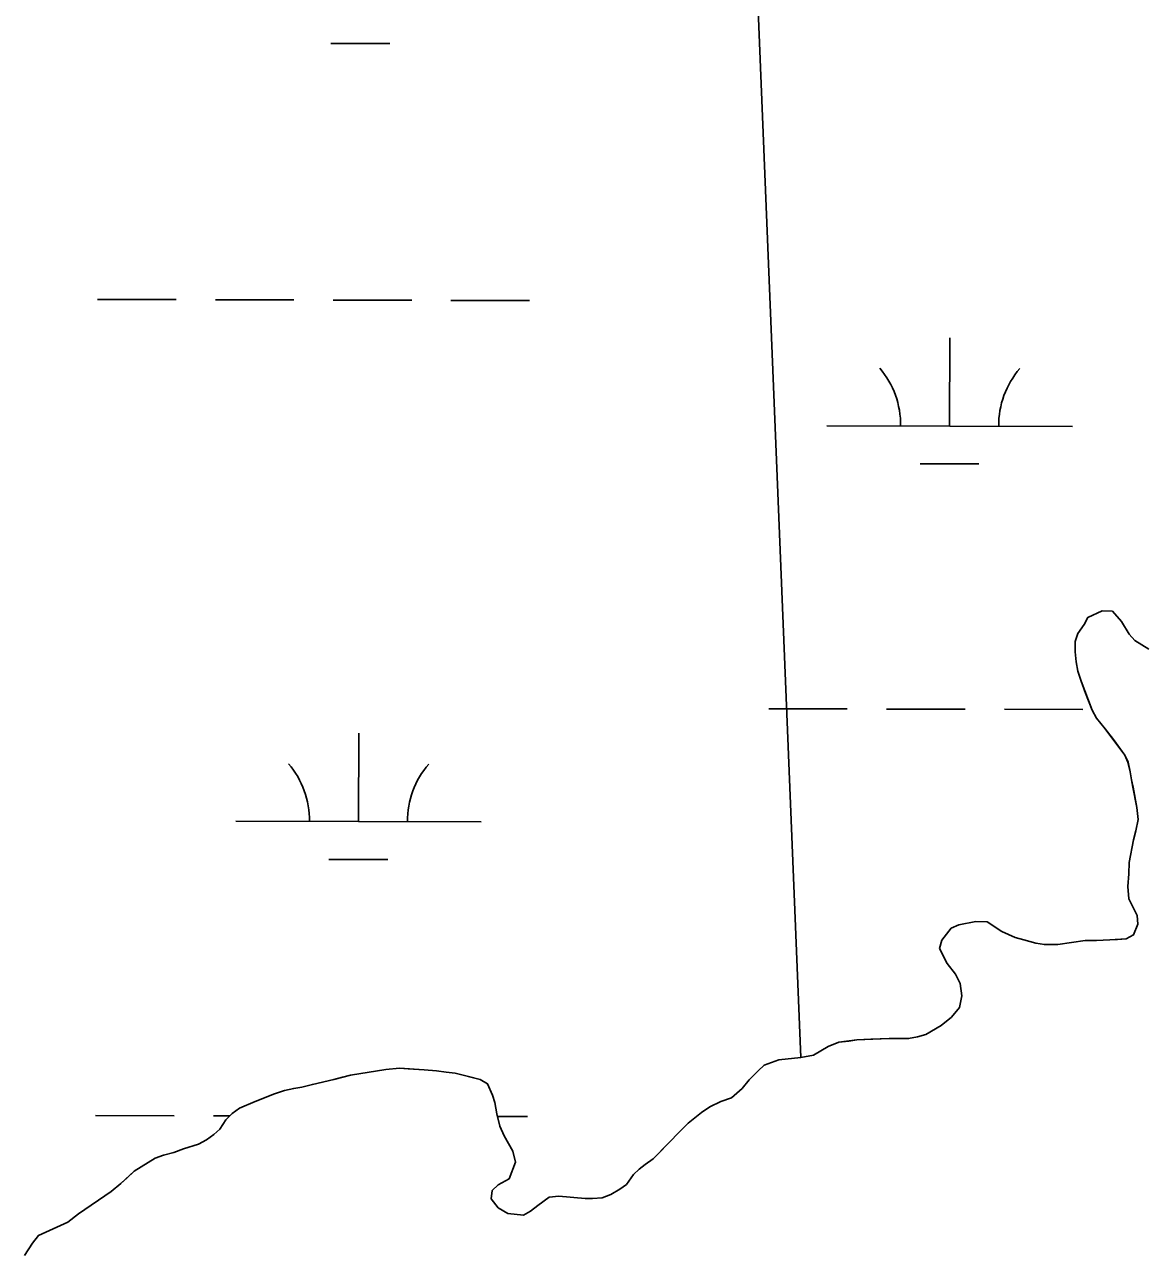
# Model space of a CAD drawing. Extents: x 3172297 to 3210190, y 958463 to 983887.
# Drawn here: x 3188401 to 3188857, y 974646 to 975147 of the extents above; entities that cross this region are included whole.
import ezdxf

# ---------------------------------------------------------------- set-up
doc = ezdxf.new("R2010")
doc.units = 0
for name, color, linetype in [('V-SITE-VEGE', 7, 'Continuous'), ('V-TOPO-SHOR', 7, 'Continuous'), ('V-WETL-SWMP', 7, 'Continuous')]:
    doc.layers.add(name, color=color, linetype=linetype)

msp = doc.modelspace()

# ---------------------------------------------------------------- linework, layer by layer
at = {"layer": 'V-SITE-VEGE'}
for p, q in [((3188832.56, 974902.6), (3188834.08, 974905.46)), ((3188834.08, 974905.46), (3188839.97, 974908.13)), ((3188839.97, 974908.13), (3188844.13, 974907.94)), ((3188844.13, 974907.94), (3188847.88, 974903.8)), ((3188847.88, 974903.8), (3188850.98, 974898.57)), ((3188828.89, 974895.57), (3188829.96, 974898.86)), ((3188829.96, 974898.86), (3188832.56, 974902.6)), ((3188828.92, 974891.41), (3188828.89, 974895.57)), ((3188850.98, 974898.57), (3188853.19, 974895.96)), ((3188853.19, 974895.96), (3188858.9, 974892.49)), ((3188829.39, 974887.26), (3188828.92, 974891.41)), ((3188830.07, 974883.54), (3188829.39, 974887.26)), ((3188831.41, 974879.39), (3188830.07, 974883.54)), ((3188835.87, 974867.6), (3188831.41, 974879.39)), ((3188837.64, 974864.33), (3188835.87, 974867.6)), ((3188841.18, 974859.97), (3188837.64, 974864.33)), ((3188849.13, 974849.3), (3188841.18, 974859.97)), ((3188850.47, 974846.46), (3188849.13, 974849.3)), ((3188851.37, 974842.53), (3188850.47, 974846.46)), ((3188851.83, 974839.25), (3188851.37, 974842.53)), ((3188852.51, 974836.19), (3188851.83, 974839.25)), ((3188854.1, 974827.88), (3188852.51, 974836.19)), ((3188854.57, 974823.07), (3188854.1, 974827.88)), ((3188852.65, 974814.74), (3188853.72, 974818.46)), ((3188853.72, 974818.46), (3188854.57, 974823.07)), ((3188850.96, 974805.53), (3188852.65, 974814.74)), ((3188850.78, 974800.93), (3188850.96, 974805.53)), ((3188850.38, 974795.67), (3188850.78, 974800.93)), ((3188850.85, 974790.64), (3188850.38, 974795.67)), ((3188854.18, 974783.88), (3188850.85, 974790.64)), ((3188854.42, 974780.38), (3188854.18, 974783.88)), ((3188774.56, 974773.92), (3188778.47, 974778.76)), ((3188778.47, 974778.76), (3188781.53, 974780.1)), ((3188781.53, 974780.1), (3188788.52, 974781.46)), ((3188788.52, 974781.46), (3188793.12, 974781.27)), ((3188793.12, 974781.27), (3188799.06, 974777.37)), ((3188852.7, 974775.99), (3188854.42, 974780.38)), ((3188773.71, 974770.41), (3188774.56, 974773.92)), ((3188799.06, 974777.37), (3188804.54, 974775)), ((3188804.54, 974775), (3188808.06, 974773.93)), ((3188808.06, 974773.93), (3188812.88, 974772.65)), ((3188821.86, 974772.05), (3188833.02, 974773.66)), ((3188833.02, 974773.66), (3188837.61, 974773.7)), ((3188837.61, 974773.7), (3188843.08, 974773.95)), ((3188843.08, 974773.95), (3188849.65, 974774.43)), ((3188849.65, 974774.43), (3188852.7, 974775.99)), ((3188776.82, 974764.3), (3188773.71, 974770.41)), ((3188812.88, 974772.65), (3188816.39, 974772.02)), ((3188816.39, 974772.02), (3188821.86, 974772.05)), ((3188780.13, 974759.95), (3188776.82, 974764.3)), ((3188782.13, 974756.24), (3188780.13, 974759.95)), ((3188782.82, 974751.21), (3188782.13, 974756.24)), ((3188781.76, 974746.39), (3188782.82, 974751.21)), ((3188778.5, 974742.42), (3188781.76, 974746.39)), ((3188768.04, 974735.34), (3188774.36, 974739.11)), ((3188774.36, 974739.11), (3188778.5, 974742.42)), ((3188740.03, 974733.18), (3188753.17, 974733.71)), ((3188753.17, 974733.71), (3188761.05, 974733.76)), ((3188761.05, 974733.76), (3188764.76, 974734.45)), ((3188764.76, 974734.45), (3188768.04, 974735.34)), ((3188722.35, 974726.93), (3188728.23, 974730.47)), ((3188728.23, 974730.47), (3188732.6, 974732.25)), ((3188732.6, 974732.25), (3188740.03, 974733.18)), ((3188702.24, 974722.85), (3188708.13, 974725.08)), ((3188708.13, 974725.08), (3188717.1, 974726.02)), ((3188717.1, 974726.02), (3188722.35, 974726.93)), ((3188526.92, 974717.05), (3188533.7, 974718.85)), ((3188533.7, 974718.85), (3188548.13, 974721.13)), ((3188548.13, 974721.13), (3188553.6, 974721.61)), ((3188553.6, 974721.61), (3188563.67, 974721.02)), ((3188563.67, 974721.02), (3188568.71, 974720.62)), ((3188568.71, 974720.62), (3188572.66, 974719.99)), ((3188572.66, 974719.99), (3188576.38, 974719.58)), ((3188576.38, 974719.58), (3188586.47, 974717.02)), ((3188696.15, 974716.9), (3188699.84, 974720.65)), ((3188699.84, 974720.65), (3188702.24, 974722.85)), ((3188506.81, 974712.53), (3188510.53, 974713.43)), ((3188510.53, 974713.43), (3188513.81, 974713.89)), ((3188513.81, 974713.89), (3188518.18, 974715.02)), ((3188518.18, 974715.02), (3188526.92, 974717.05)), ((3188586.47, 974717.02), (3188589.54, 974715.29)), ((3188589.54, 974715.29), (3188591.54, 974710.71)), ((3188688.97, 974709.62), (3188693.32, 974713.38)), ((3188693.32, 974713.38), (3188696.15, 974716.9)), ((3188494.8, 974708.07), (3188502.66, 974711.19)), ((3188502.66, 974711.19), (3188506.81, 974712.53)), ((3188591.54, 974710.71), (3188592.44, 974707.65)), ((3188684.6, 974708.06), (3188688.97, 974709.62)), ((3188482.81, 974700.55), (3188485.42, 974703.19)), ((3188485.42, 974703.19), (3188488.47, 974705.4)), ((3188488.47, 974705.4), (3188494.8, 974708.07)), ((3188592.44, 974707.65), (3188593.35, 974703.06)), ((3188671.31, 974699.21), (3188676.75, 974703.63)), ((3188676.75, 974703.63), (3188680.02, 974705.84)), ((3188680.02, 974705.84), (3188684.6, 974708.06)), ((3188480.43, 974696.81), (3188482.81, 974700.55)), ((3188593.35, 974703.06), (3188594.48, 974698.03)), ((3188667.83, 974695.91), (3188671.31, 974699.21)), ((3188474.99, 974692.39), (3188478.04, 974694.6)), ((3188478.04, 974694.6), (3188480.43, 974696.81)), ((3188594.48, 974698.03), (3188596.26, 974694.1)), ((3188596.26, 974694.1), (3188599.8, 974687.78)), ((3188663.27, 974691.06), (3188667.83, 974695.91)), ((3188461.67, 974687.27), (3188465.6, 974688.82)), ((3188465.6, 974688.82), (3188471.72, 974690.62)), ((3188471.72, 974690.62), (3188474.99, 974692.39)), ((3188656.96, 974684.67), (3188663.27, 974691.06)), ((3188445.52, 974679.71), (3188454.02, 974685.02)), ((3188454.02, 974685.02), (3188457.52, 974686.14)), ((3188457.52, 974686.14), (3188461.67, 974687.27)), ((3188600.93, 974683.41), (3188598.35, 974676.6)), ((3188599.8, 974687.78), (3188600.93, 974683.41)), ((3188653.69, 974682.46), (3188656.96, 974684.67)), ((3188440.08, 974674.64), (3188445.52, 974679.71)), ((3188646.09, 974674.3), (3188648.91, 974678.26)), ((3188648.91, 974678.26), (3188651.3, 974680.47)), ((3188651.3, 974680.47), (3188653.69, 974682.46)), ((3188436.17, 974671.33), (3188440.08, 974674.64)), ((3188593.77, 974674.16), (3188591.38, 974671.74)), ((3188598.35, 974676.6), (3188593.77, 974674.16)), ((3188643.47, 974672.32), (3188646.09, 974674.3)), ((3188422.88, 974662.26), (3188436.17, 974671.33)), ((3188591.38, 974671.74), (3188590.96, 974668.45)), ((3188590.96, 974668.45), (3188593.83, 974664.75)), ((3188610.02, 974665.74), (3188614.6, 974669.05)), ((3188614.6, 974669.05), (3188618.54, 974669.52)), ((3188618.54, 974669.52), (3188629.27, 974668.5)), ((3188629.27, 974668.5), (3188632.33, 974668.52)), ((3188632.33, 974668.52), (3188636.27, 974668.76)), ((3188636.27, 974668.76), (3188639.77, 974670.1)), ((3188639.77, 974670.1), (3188643.47, 974672.32)), ((3188593.83, 974664.75), (3188597.79, 974662.37)), ((3188604.14, 974661.76), (3188606.98, 974663.31)), ((3188606.98, 974663.31), (3188610.02, 974665.74)), ((3188406.52, 974653.39), (3188418.52, 974658.95)), ((3188418.52, 974658.95), (3188422.88, 974662.26)), ((3188597.79, 974662.37), (3188604.14, 974661.76)), ((3188404.13, 974650.31), (3188406.52, 974653.39)), ((3188400.88, 974645.25), (3188404.13, 974650.31))]:
    msp.add_line(p, q, dxfattribs=at)
at = {"layer": 'V-TOPO-SHOR'}
for points in [[(3188841.18, 974859.97), (3188837.64, 974864.33), (3188835.87, 974867.6), (3188833.2, 974874.59), (3188831.41, 974879.39), (3188830.07, 974883.54), (3188829.39, 974887.26), (3188828.92, 974891.41), (3188828.89, 974895.57), (3188829.96, 974898.86), (3188832.56, 974902.6), (3188834.08, 974905.46), (3188839.97, 974908.13), (3188844.13, 974907.94), (3188847.88, 974903.8), (3188850.98, 974898.57), (3188853.19, 974895.96), (3188858.9, 974892.49)], [(3188568.71, 974720.62), (3188572.66, 974719.99), (3188576.38, 974719.58), (3188582.3, 974718.09), (3188586.47, 974717.02), (3188589.54, 974715.29), (3188591.54, 974710.71), (3188592.44, 974707.65), (3188593.35, 974703.06), (3188594.48, 974698.03), (3188596.26, 974694.1), (3188599.8, 974687.78), (3188600.93, 974683.41), (3188598.35, 974676.6), (3188593.77, 974674.16), (3188591.38, 974671.74), (3188590.96, 974668.45), (3188593.83, 974664.75), (3188597.79, 974662.37), (3188604.14, 974661.76), (3188606.98, 974663.31), (3188610.02, 974665.74), (3188614.6, 974669.05), (3188618.54, 974669.52), (3188629.27, 974668.5), (3188632.33, 974668.52), (3188636.27, 974668.76), (3188639.77, 974670.1), (3188643.47, 974672.32), (3188646.09, 974674.3), (3188648.91, 974678.26), (3188651.3, 974680.47), (3188653.69, 974682.46), (3188656.96, 974684.67), (3188659.14, 974686.87), (3188663.27, 974691.06), (3188667.83, 974695.91), (3188671.31, 974699.21), (3188676.75, 974703.63), (3188680.02, 974705.84), (3188684.6, 974708.06), (3188688.97, 974709.62), (3188693.32, 974713.38), (3188696.15, 974716.9), (3188699.84, 974720.65), (3188702.23, 974722.85), (3188708.13, 974725.08), (3188717.1, 974726.02), (3188722.35, 974726.93), (3188728.23, 974730.47), (3188732.6, 974732.25), (3188736.75, 974732.72), (3188740.03, 974733.18), (3188745.73, 974733.44), (3188753.17, 974733.71), (3188757.76, 974733.74), (3188761.05, 974733.76), (3188764.76, 974734.45), (3188768.04, 974735.34), (3188774.36, 974739.11), (3188778.5, 974742.42), (3188781.76, 974746.39), (3188782.82, 974751.21), (3188782.13, 974756.24), (3188780.13, 974759.95), (3188776.82, 974764.3), (3188773.71, 974770.41), (3188774.56, 974773.92), (3188778.47, 974778.76), (3188781.53, 974780.1), (3188788.52, 974781.46), (3188793.12, 974781.27), (3188799.06, 974777.37), (3188804.54, 974775), (3188808.06, 974773.93), (3188812.88, 974772.65), (3188816.39, 974772.02), (3188821.86, 974772.05), (3188833.02, 974773.66), (3188837.61, 974773.7), (3188843.08, 974773.95), (3188846.15, 974774.19), (3188849.65, 974774.43), (3188852.7, 974775.99), (3188854.42, 974780.38), (3188854.18, 974783.88), (3188850.85, 974790.64), (3188850.38, 974795.67), (3188850.78, 974800.93), (3188850.96, 974805.53), (3188852.65, 974814.74), (3188853.72, 974818.46), (3188854.57, 974823.07), (3188854.1, 974827.88), (3188852.51, 974836.19), (3188851.83, 974839.25), (3188851.37, 974842.53), (3188850.47, 974846.46), (3188849.13, 974849.3), (3188844.49, 974855.62), (3188841.18, 974859.97)], [(3188400.88, 974645.25), (3188404.13, 974650.31), (3188406.52, 974653.39), (3188418.52, 974658.95), (3188422.87, 974662.26), (3188436.17, 974671.33), (3188440.08, 974674.64), (3188442.48, 974676.84), (3188445.52, 974679.71), (3188454.02, 974685.02), (3188457.52, 974686.14), (3188461.67, 974687.26), (3188465.6, 974688.82), (3188471.72, 974690.62), (3188474.99, 974692.39), (3188478.04, 974694.6), (3188480.43, 974696.81), (3188482.81, 974700.55), (3188485.42, 974703.19), (3188488.47, 974705.4), (3188494.8, 974708.07), (3188502.66, 974711.19), (3188506.81, 974712.53), (3188510.53, 974713.43), (3188513.81, 974713.89), (3188518.18, 974715.02), (3188526.92, 974717.05), (3188530.42, 974717.95), (3188533.7, 974718.85), (3188548.13, 974721.13), (3188553.6, 974721.61), (3188557.1, 974721.42), (3188563.67, 974721.02), (3188568.71, 974720.62)]]:
    msp.add_lwpolyline(points, dxfattribs=at)
at = {"layer": 'V-WETL-SWMP'}
for p, q in [((3188525.7, 975139.46), (3188549.7, 975139.4)), ((3188430.6, 975035.05), (3188462.6, 975034.98)), ((3188478.6, 975034.94), (3188510.6, 975034.86)), ((3188526.6, 975034.82), (3188558.6, 975034.74)), ((3188574.6, 975034.7), (3188606.6, 975034.62)), ((3188777.79, 974983.45), (3188777.88, 975019.45)), ((3188727.79, 974983.58), (3188827.79, 974983.33)), ((3188765.75, 974968.05), (3188789.75, 974967.99)), ((3188704.1, 974868.2), (3188711.31, 974868.19)), ((3188711.31, 974868.19), (3188736.1, 974868.12)), ((3188752.1, 974868.09), (3188784.1, 974868.01)), ((3188800.1, 974867.97), (3188832.1, 974867.89)), ((3188536.92, 974822.19), (3188537.01, 974858.19)), ((3188486.92, 974822.31), (3188586.92, 974822.06)), ((3188524.88, 974806.79), (3188548.88, 974806.73)), ((3188429.78, 974702.38), (3188461.78, 974702.3)), ((3188477.78, 974702.26), (3188484.49, 974702.25)), ((3188593.59, 974701.98), (3188605.78, 974701.95))]:
    msp.add_line(p, q, dxfattribs=at)
for points in [[(3188616.63, 977194.68), (3188717.1, 974726.02), (3188722.35, 974726.93), (3188728.23, 974730.47), (3188732.6, 974732.25), (3188736.75, 974732.72), (3188740.03, 974733.18), (3188745.72, 974733.44), (3188753.17, 974733.71), (3188757.76, 974733.74), (3188761.05, 974733.76), (3188764.76, 974734.45), (3188768.04, 974735.34), (3188774.36, 974739.11), (3188778.5, 974742.42), (3188781.76, 974746.39), (3188782.82, 974751.21), (3188782.13, 974756.24), (3188780.13, 974759.95), (3188776.82, 974764.3), (3188773.71, 974770.41), (3188774.56, 974773.92), (3188778.47, 974778.76), (3188781.53, 974780.1), (3188788.52, 974781.46), (3188793.12, 974781.27), (3188799.06, 974777.37), (3188804.55, 974775), (3188808.06, 974773.93), (3188812.88, 974772.65), (3188816.39, 974772.02), (3188821.86, 974772.05), (3188833.01, 974773.66), (3188837.61, 974773.7), (3188843.08, 974773.95), (3188846.15, 974774.19), (3188849.65, 974774.43), (3188852.7, 974775.99), (3188854.42, 974780.38), (3188854.18, 974783.88), (3188850.85, 974790.64), (3188850.38, 974795.67), (3188850.78, 974800.93), (3188850.96, 974805.53), (3188852.65, 974814.74), (3188853.72, 974818.47), (3188854.57, 974823.07), (3188854.1, 974827.88), (3188852.5, 974836.19), (3188851.83, 974839.25), (3188851.37, 974842.53), (3188850.46, 974846.46), (3188849.13, 974849.3), (3188844.49, 974855.62), (3188841.18, 974859.97), (3188837.64, 974864.33), (3188835.87, 974867.6), (3188833.2, 974874.59), (3188831.41, 974879.39), (3188830.07, 974883.54), (3188829.39, 974887.26), (3188828.92, 974891.41), (3188828.89, 974895.57), (3188829.96, 974898.86), (3188832.56, 974902.6), (3188834.08, 974905.46), (3188839.97, 974908.13), (3188844.13, 974907.94), (3188847.88, 974903.8), (3188850.98, 974898.57), (3188853.19, 974895.96), (3188858.9, 974892.49)], [(3188717.1, 974726.02), (3188708.13, 974725.08), (3188702.23, 974722.85), (3188699.84, 974720.65), (3188696.14, 974716.9), (3188693.32, 974713.38), (3188688.97, 974709.62), (3188684.6, 974708.06), (3188680.02, 974705.84), (3188676.75, 974703.63), (3188671.31, 974699.21), (3188667.83, 974695.91), (3188663.27, 974691.06), (3188659.14, 974686.87), (3188656.96, 974684.67), (3188653.69, 974682.46), (3188651.3, 974680.47), (3188648.91, 974678.26), (3188646.09, 974674.3), (3188643.47, 974672.32), (3188639.77, 974670.1), (3188636.27, 974668.76), (3188632.33, 974668.52), (3188629.27, 974668.5), (3188618.54, 974669.52), (3188614.6, 974669.05), (3188610.02, 974665.74), (3188606.98, 974663.31), (3188604.14, 974661.76), (3188597.79, 974662.37), (3188593.83, 974664.75), (3188590.96, 974668.45), (3188591.38, 974671.74), (3188593.77, 974674.16), (3188598.35, 974676.6), (3188600.93, 974683.41), (3188599.8, 974687.78), (3188596.26, 974694.1), (3188594.48, 974698.03), (3188593.35, 974703.06), (3188592.44, 974707.65), (3188591.54, 974710.71), (3188589.54, 974715.29), (3188586.47, 974717.02), (3188582.3, 974718.09), (3188576.38, 974719.58), (3188572.65, 974719.99), (3188568.71, 974720.62), (3188563.67, 974721.02), (3188557.1, 974721.42), (3188553.6, 974721.61), (3188548.13, 974721.13), (3188533.7, 974718.85), (3188530.42, 974717.95), (3188526.92, 974717.05), (3188518.18, 974715.02), (3188513.81, 974713.89), (3188510.53, 974713.43), (3188506.81, 974712.53), (3188502.66, 974711.19), (3188494.8, 974708.07), (3188488.47, 974705.4), (3188485.42, 974703.19), (3188482.81, 974700.55), (3188480.43, 974696.81), (3188478.04, 974694.6), (3188474.99, 974692.39), (3188471.72, 974690.62), (3188465.6, 974688.82), (3188461.67, 974687.26), (3188457.52, 974686.14), (3188454.02, 974685.02), (3188445.52, 974679.71), (3188440.08, 974674.64), (3188436.17, 974671.33), (3188422.87, 974662.26), (3188418.52, 974658.95), (3188406.52, 974653.39), (3188404.13, 974650.31), (3188400.88, 974645.25)]]:
    msp.add_lwpolyline(points, dxfattribs=at)
for centre, start, end in [((3188722.55, 974984.07), 359.0865, 40.6302), ((3188833.03, 974983.79), 139.0865, 180.6302), ((3188481.68, 974822.8), 359.0865, 40.6302), ((3188592.16, 974822.53), 139.0865, 180.6302)]:
    msp.add_arc(centre, 35.25, start, end, dxfattribs=at)

doc.saveas('drawing.dxf')
